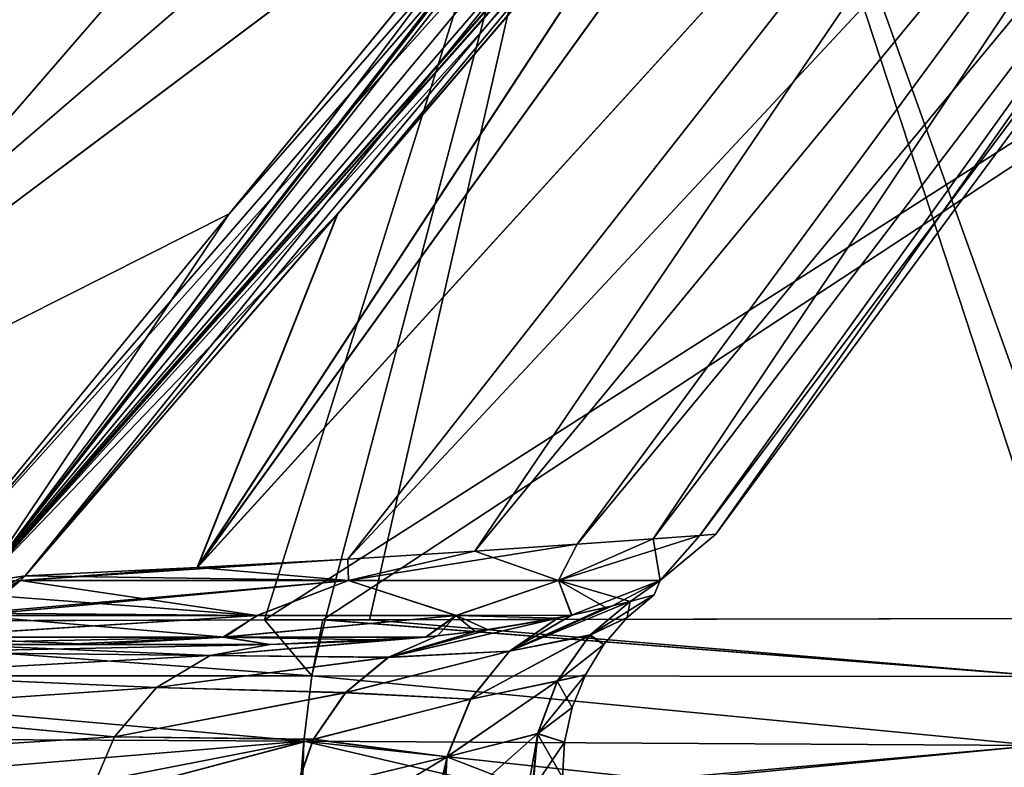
# Model space of a CAD drawing. Header units: millimetres. Extents: x -39 to 39, y -36 to 85.
# Tile 392 of 427: x 22.11 to 23.92, y 71.57 to 72.95. Entities that reach past the tile are written whole.
import ezdxf

# ---------------------------------------------------------------- set-up
doc = ezdxf.new("R2010")
doc.units = ezdxf.units.MM
doc.header["$LTSCALE"] = 65.185185
for name, color, linetype in [('116', 7, 'CONTINUOUS'), ('118', 7, 'CONTINUOUS'), ('120', 7, 'CONTINUOUS'), ('121', 7, 'CONTINUOUS'), ('123', 7, 'CONTINUOUS'), ('124', 7, 'CONTINUOUS'), ('127', 7, 'CONTINUOUS'), ('131', 7, 'CONTINUOUS'), ('133', 7, 'CONTINUOUS'), ('135', 7, 'CONTINUOUS'), ('136', 7, 'CONTINUOUS'), ('298', 7, 'CONTINUOUS'), ('303', 7, 'CONTINUOUS'), ('382', 7, 'CONTINUOUS'), ('383', 7, 'CONTINUOUS'), ('384', 7, 'CONTINUOUS'), ('385', 7, 'CONTINUOUS'), ('4', 7, 'CONTINUOUS'), ('6', 7, 'CONTINUOUS'), ('67', 7, 'CONTINUOUS'), ('69', 7, 'CONTINUOUS')]:
    doc.layers.add(name, color=color, linetype=linetype)

msp = doc.modelspace()

# ---------------------------------------------------------------- linework, layer by layer
at = {"layer": '116', "linetype": 'CONTINUOUS'}
for points in [[(20.7144, 72.0498, -9.6268), (20.1495, 72.2418, -9.8825), (23.277, 74.1462, -11.077), (20.7144, 72.0498, -9.6268)], [(23.277, 74.1462, -11.077), (20.1495, 72.2418, -9.8825), (20.3304, 74.1462, -11.4107), (23.277, 74.1462, -11.077)], [(21.2823, 71.8421, -9.3295), (20.7144, 72.0498, -9.6268), (23.277, 74.1462, -11.077), (21.2823, 71.8421, -9.3295)], [(22.557, 71.8454, -9.025), (21.2823, 71.8421, -9.3295), (23.277, 74.1462, -11.077), (22.557, 71.8454, -9.025)], [(26.1636, 74.1461, -10.5854), (22.557, 71.8454, -9.025), (23.277, 74.1462, -11.077), (26.1636, 74.1461, -10.5854)], [(22.6643, 71.8456, -8.9962), (22.557, 71.8454, -9.025), (26.1636, 74.1461, -10.5854), (22.6643, 71.8456, -8.9962)], [(24.0311, 71.8482, -8.5841), (22.6643, 71.8456, -8.9962), (26.1636, 74.1461, -10.5854), (24.0311, 71.8482, -8.5841)]]:
    msp.add_3dface(points, dxfattribs=at)
at = {"layer": '118', "linetype": 'CONTINUOUS'}
for points in [[(23.2766, 74.1462, 11.077), (20.33, 74.1462, 11.4107), (21.2828, 71.8421, 9.3294), (23.2766, 74.1462, 11.077)], [(22.6683, 71.8456, 8.9951), (23.2766, 74.1462, 11.077), (21.2828, 71.8421, 9.3294), (22.6683, 71.8456, 8.9951)], [(22.7505, 71.8458, 8.9727), (23.2766, 74.1462, 11.077), (22.6683, 71.8456, 8.9951), (22.7505, 71.8458, 8.9727)], [(24.0311, 71.8482, 8.5841), (23.2766, 74.1462, 11.077), (22.7505, 71.8458, 8.9727), (24.0311, 71.8482, 8.5841)], [(26.1638, 74.1465, 10.5857), (23.2766, 74.1462, 11.077), (24.1011, 71.8458, 8.5577), (26.1638, 74.1465, 10.5857)], [(24.1011, 71.8458, 8.5577), (23.2766, 74.1462, 11.077), (24.0311, 71.8482, 8.5841), (24.1011, 71.8458, 8.5577)]]:
    msp.add_3dface(points, dxfattribs=at)
at = {"layer": '120', "color": 2, "linetype": 'CONTINUOUS'}
for points in [[(21.9785, 71.8, -4.5964), (22.2474, 71.8, -4.8171), (21.2661, 71.8, -5.4176), (21.9785, 71.8, -4.5964)], [(22.2474, 71.8, -4.8171), (21.811, 71.8, -5.9612), (21.2661, 71.8, -5.4176), (22.2474, 71.8, -4.8171)], [(21.8112, 71.8, 5.961), (22.1794, 71.8, 5.0187), (21.2676, 71.8, 5.4161), (21.8112, 71.8, 5.961)], [(21.2676, 71.8, 5.4161), (22.1794, 71.8, 5.0187), (21.9798, 71.8, 4.5946), (21.2676, 71.8, 5.4161)], [(22.5669, 71.8, -3.6835), (22.2474, 71.8, -4.8171), (21.9785, 71.8, -4.5964), (22.5669, 71.8, -3.6835)], [(22.1794, 71.8, 5.0187), (22.5669, 71.8, 3.6835), (21.9798, 71.8, 4.5946), (22.1794, 71.8, 5.0187)]]:
    msp.add_3dface(points, dxfattribs=at)
at = {"layer": '121', "color": 2, "linetype": 'CONTINUOUS'}
for points in [[(23.1675, 73.4164, -7.5475), (23.7798, 74.1595, -8.1827), (21.1977, 71.9421, -6.5829), (23.1675, 73.4164, -7.5475)], [(23.7798, 74.1595, -8.1827), (21.8339, 74.0681, -8.5186), (21.1977, 71.9421, -6.5829), (23.7798, 74.1595, -8.1827)], [(22.4916, 72.5938, -6.8418), (23.1675, 73.4164, -7.5475), (21.1977, 71.9421, -6.5829), (22.4916, 72.5938, -6.8418)], [(21.9444, 71.9266, -6.2658), (22.4916, 72.5938, -6.8418), (21.1977, 71.9421, -6.5829), (21.9444, 71.9266, -6.2658)]]:
    msp.add_3dface(points, dxfattribs=at)
at = {"layer": '123', "color": 2, "linetype": 'CONTINUOUS'}
for points in [[(21.8339, 74.0681, 8.5186), (23.7798, 74.1595, 8.1827), (21.1974, 71.9421, 6.583), (21.8339, 74.0681, 8.5186)], [(21.1974, 71.9421, 6.583), (23.7798, 74.1595, 8.1827), (23.1671, 73.416, 7.5471), (21.1974, 71.9421, 6.583)], [(22.4914, 72.5935, 6.8416), (21.1974, 71.9421, 6.583), (23.1671, 73.416, 7.5471), (22.4914, 72.5935, 6.8416)], [(21.9444, 71.9266, 6.2658), (21.1974, 71.9421, 6.583), (22.4914, 72.5935, 6.8416), (21.9444, 71.9266, 6.2658)]]:
    msp.add_3dface(points, dxfattribs=at)
at = {"layer": '124', "color": 2, "linetype": 'CONTINUOUS'}
for points in [[(24.0327, 74.1595, 7.9298), (24.3686, 74.0681, 5.9839), (22.4329, 71.9421, 5.3477), (24.0327, 74.1595, 7.9298)], [(23.3971, 73.416, 7.3171), (24.0327, 74.1595, 7.9298), (22.4329, 71.9421, 5.3477), (23.3971, 73.416, 7.3171)], [(24.3686, 74.0681, -5.9839), (24.0327, 74.1595, -7.9298), (22.433, 71.9421, -5.3474), (24.3686, 74.0681, -5.9839)], [(24.0327, 74.1595, -7.9298), (23.3975, 73.4164, -7.3175), (22.433, 71.9421, -5.3474), (24.0327, 74.1595, -7.9298)], [(22.4329, 71.9421, 5.3477), (24.3686, 74.0681, 5.9839), (22.7104, 71.9576, 4.5576), (22.4329, 71.9421, 5.3477)], [(22.7104, 71.9576, -4.5578), (24.3686, 74.0681, -5.9839), (22.433, 71.9421, -5.3474), (22.7104, 71.9576, -4.5578)], [(24.3686, 74.0681, 5.9839), (24.606, 73.9875, 4.0049), (22.7104, 71.9576, 4.5576), (24.3686, 74.0681, 5.9839)], [(22.9443, 71.9721, -3.7277), (24.3686, 74.0681, -5.9839), (22.7104, 71.9576, -4.5578), (22.9443, 71.9721, -3.7277)], [(24.606, 73.9875, -4.0049), (24.3686, 74.0681, -5.9839), (22.9443, 71.9721, -3.7277), (24.606, 73.9875, -4.0049)], [(22.7104, 71.9576, 4.5576), (24.606, 73.9875, 4.0049), (22.9443, 71.9721, 3.7276), (22.7104, 71.9576, 4.5576)], [(23.1331, 71.9848, -2.8517), (24.606, 73.9875, -4.0049), (22.9443, 71.9721, -3.7277), (23.1331, 71.9848, -2.8517)], [(22.9443, 71.9721, 3.7276), (24.606, 73.9875, 4.0049), (23.1331, 71.9848, 2.8516), (22.9443, 71.9721, 3.7276)], [(24.606, 73.9875, 4.0049), (24.7483, 73.9335, 2.0071), (23.1331, 71.9848, 2.8516), (24.606, 73.9875, 4.0049)], [(23.2731, 71.9949, -1.9303), (24.606, 73.9875, -4.0049), (23.1331, 71.9848, -2.8517), (23.2731, 71.9949, -1.9303)], [(24.7483, 73.9335, -2.0071), (24.606, 73.9875, -4.0049), (23.2731, 71.9949, -1.9303), (24.7483, 73.9335, -2.0071)], [(23.1331, 71.9848, 2.8516), (24.7483, 73.9335, 2.0071), (23.2731, 71.9949, 1.9301), (23.1331, 71.9848, 2.8516)], [(23.2731, 71.9949, 1.9301), (24.7483, 73.9335, 2.0071), (23.3596, 72.0013, 0.9731), (23.2731, 71.9949, 1.9301)], [(23.3596, 72.0013, -0.9734), (24.7483, 73.9335, -2.0071), (23.2731, 71.9949, -1.9303), (23.3596, 72.0013, -0.9734)], [(24.7483, 73.9335, 2.0071), (24.796, 73.9144, 0), (23.3596, 72.0013, 0.9731), (24.7483, 73.9335, 2.0071)], [(23.3889, 72.0035, -0.0001), (24.7483, 73.9335, -2.0071), (23.3596, 72.0013, -0.9734), (23.3889, 72.0035, -0.0001)], [(24.796, 73.9144, 0), (24.7483, 73.9335, -2.0071), (23.3889, 72.0035, -0.0001), (24.796, 73.9144, 0)], [(23.3596, 72.0013, 0.9731), (24.796, 73.9144, 0), (23.3889, 72.0035, -0.0001), (23.3596, 72.0013, 0.9731)], [(22.6916, 72.5935, 6.6414), (23.3971, 73.416, 7.3171), (22.4329, 71.9421, 5.3477), (22.6916, 72.5935, 6.6414)], [(22.433, 71.9421, -5.3474), (23.3975, 73.4164, -7.3175), (22.6918, 72.5938, -6.6416), (22.433, 71.9421, -5.3474)], [(22.1158, 71.9266, -6.0944), (22.433, 71.9421, -5.3474), (22.6918, 72.5938, -6.6416), (22.1158, 71.9266, -6.0944)], [(22.1158, 71.9266, 6.0944), (22.6916, 72.5935, 6.6414), (22.4329, 71.9421, 5.3477), (22.1158, 71.9266, 6.0944)]]:
    msp.add_3dface(points, dxfattribs=at)
at = {"layer": '127', "linetype": 'CONTINUOUS'}
for points in [[(24.5993, 74.8841, 8.6559), (24.6713, 74.908, 8.5487), (22.0368, 71.9152, 6.1868), (24.5993, 74.8841, 8.6559)], [(22.0368, 71.9152, 6.1868), (24.6713, 74.908, 8.5487), (22.039, 71.9152, 6.1847), (22.0368, 71.9152, 6.1868)], [(24.6713, 74.908, 8.5487), (24.1717, 74.3223, 8.0642), (22.039, 71.9152, 6.1847), (24.6713, 74.908, 8.5487)], [(21.9444, 71.9266, 6.2658), (24.5065, 74.884, 8.7488), (24.5993, 74.8841, 8.6559), (21.9444, 71.9266, 6.2658)], [(21.9444, 71.9266, 6.2658), (24.5993, 74.8841, 8.6559), (22.0368, 71.9152, 6.1868), (21.9444, 71.9266, 6.2658)], [(21.9444, 71.9266, 6.2658), (22.4914, 72.5935, 6.8416), (24.5065, 74.884, 8.7488), (21.9444, 71.9266, 6.2658)], [(22.4914, 72.5935, 6.8416), (23.1671, 73.416, 7.5471), (24.5065, 74.884, 8.7488), (22.4914, 72.5935, 6.8416)], [(24.1717, 74.3223, 8.0642), (24.0327, 74.1595, 7.9298), (22.039, 71.9152, 6.1847), (24.1717, 74.3223, 8.0642)], [(24.0327, 74.1595, 7.9298), (23.3971, 73.416, 7.3171), (22.039, 71.9152, 6.1847), (24.0327, 74.1595, 7.9298)], [(23.3971, 73.416, 7.3171), (22.6916, 72.5935, 6.6414), (22.039, 71.9152, 6.1847), (23.3971, 73.416, 7.3171)], [(22.6916, 72.5935, 6.6414), (22.1158, 71.9266, 6.0944), (22.039, 71.9152, 6.1847), (22.6916, 72.5935, 6.6414)]]:
    msp.add_3dface(points, dxfattribs=at)
at = {"layer": '131', "linetype": 'CONTINUOUS'}
for points in [[(23.3596, 72.0013, 0.9731), (23.2861, 71.9184, 0.891), (23.0985, 71.9184, 2.6639), (23.3596, 72.0013, 0.9731)], [(23.2731, 71.9949, 1.9301), (23.3596, 72.0013, 0.9731), (23.0985, 71.9184, 2.6639), (23.2731, 71.9949, 1.9301)], [(23.2731, 71.9949, -1.9303), (23.0985, 71.9184, -2.6638), (23.2861, 71.9184, -0.891), (23.2731, 71.9949, -1.9303)], [(23.2731, 71.9949, -1.9303), (23.1331, 71.9848, -2.8517), (23.0985, 71.9184, -2.6638), (23.2731, 71.9949, -1.9303)], [(23.1331, 71.9848, 2.8516), (23.2731, 71.9949, 1.9301), (23.0985, 71.9184, 2.6639), (23.1331, 71.9848, 2.8516)], [(23.3596, 72.0013, -0.9734), (23.2731, 71.9949, -1.9303), (23.2861, 71.9184, -0.891), (23.3596, 72.0013, -0.9734)], [(23.3889, 72.0035, -0.0001), (23.2861, 71.9184, -0.891), (23.2861, 71.9184, 0.891), (23.3889, 72.0035, -0.0001)], [(23.3889, 72.0035, -0.0001), (23.3596, 72.0013, -0.9734), (23.2861, 71.9184, -0.891), (23.3889, 72.0035, -0.0001)], [(23.3596, 72.0013, 0.9731), (23.3889, 72.0035, -0.0001), (23.2861, 71.9184, 0.891), (23.3596, 72.0013, 0.9731)], [(23.1331, 71.9848, 2.8516), (23.0985, 71.9184, 2.6639), (22.7115, 71.9184, 4.4068), (23.1331, 71.9848, 2.8516)], [(22.9443, 71.9721, 3.7276), (23.1331, 71.9848, 2.8516), (22.7115, 71.9184, 4.4068), (22.9443, 71.9721, 3.7276)], [(23.1331, 71.9848, -2.8517), (22.9443, 71.9721, -3.7277), (23.0985, 71.9184, -2.6638), (23.1331, 71.9848, -2.8517)], [(22.4329, 71.9421, 5.3477), (22.7104, 71.9576, 4.5576), (22.1071, 71.9184, 6.0906), (22.4329, 71.9421, 5.3477)], [(22.7104, 71.9576, 4.5576), (22.7115, 71.9184, 4.4068), (22.1071, 71.9184, 6.0906), (22.7104, 71.9576, 4.5576)], [(22.7104, 71.9576, -4.5578), (22.433, 71.9421, -5.3474), (22.7115, 71.9184, -4.4068), (22.7104, 71.9576, -4.5578)], [(22.9443, 71.9721, -3.7277), (22.7104, 71.9576, -4.5578), (22.7115, 71.9184, -4.4068), (22.9443, 71.9721, -3.7277)], [(22.7104, 71.9576, 4.5576), (22.9443, 71.9721, 3.7276), (22.7115, 71.9184, 4.4068), (22.7104, 71.9576, 4.5576)], [(22.9443, 71.9721, -3.7277), (22.7115, 71.9184, -4.4068), (23.0985, 71.9184, -2.6638), (22.9443, 71.9721, -3.7277)], [(22.1158, 71.9266, 6.0944), (22.4329, 71.9421, 5.3477), (22.1071, 71.9184, 6.0906), (22.1158, 71.9266, 6.0944)], [(22.433, 71.9421, -5.3474), (22.1158, 71.9266, -6.0944), (22.7115, 71.9184, -4.4068), (22.433, 71.9421, -5.3474)], [(22.1158, 71.9266, -6.0944), (22.1071, 71.9184, -6.0906), (22.7115, 71.9184, -4.4068), (22.1158, 71.9266, -6.0944)], [(22.0247, 71.8577, 6.0546), (22.7115, 71.9184, 4.4068), (22.0179, 71.8538, 6.0516), (22.0247, 71.8577, 6.0546)], [(22.0179, 71.8538, 6.0516), (22.7115, 71.9184, 4.4068), (22.5436, 71.8538, 4.6304), (22.0179, 71.8538, 6.0516)], [(22.1071, 71.9184, 6.0906), (22.7115, 71.9184, 4.4068), (22.0247, 71.8577, 6.0546), (22.1071, 71.9184, 6.0906)], [(22.0722, 71.8891, -6.0754), (22.5425, 71.8538, -4.6339), (22.1071, 71.9184, -6.0906), (22.0722, 71.8891, -6.0754)], [(22.1071, 71.9184, -6.0906), (22.5425, 71.8538, -4.6339), (22.7115, 71.9184, -4.4068), (22.1071, 71.9184, -6.0906)], [(22.5425, 71.8538, -4.6339), (22.9092, 71.8538, -3.1692), (22.7115, 71.9184, -4.4068), (22.5425, 71.8538, -4.6339)], [(22.5436, 71.8538, 4.6304), (22.7115, 71.9184, 4.4068), (22.9106, 71.8538, 3.1621), (22.5436, 71.8538, 4.6304)], [(22.7115, 71.9184, -4.4068), (22.9092, 71.8538, -3.1692), (23.0985, 71.9184, -2.6638), (22.7115, 71.9184, -4.4068)], [(22.7115, 71.9184, 4.4068), (23.0985, 71.9184, 2.6639), (22.9106, 71.8538, 3.1621), (22.7115, 71.9184, 4.4068)], [(22.9092, 71.8538, -3.1692), (23.1233, 71.8543, -1.7394), (23.0985, 71.9184, -2.6638), (22.9092, 71.8538, -3.1692)], [(22.9106, 71.8538, 3.1621), (23.0985, 71.9184, 2.6639), (23.1229, 71.8542, 1.7415), (22.9106, 71.8538, 3.1621)], [(23.2861, 71.9184, -0.891), (23.0985, 71.9184, -2.6638), (23.2307, 71.8796, -0.9444), (23.2861, 71.9184, -0.891)], [(23.1233, 71.8543, -1.7394), (23.1861, 71.8683, -1.3344), (23.0985, 71.9184, -2.6638), (23.1233, 71.8543, -1.7394)], [(23.0985, 71.9184, 2.6639), (23.2861, 71.9184, 0.891), (23.1229, 71.8542, 1.7415), (23.0985, 71.9184, 2.6639)], [(23.0985, 71.9184, -2.6638), (23.1861, 71.8683, -1.3344), (23.2307, 71.8796, -0.9444), (23.0985, 71.9184, -2.6638)], [(23.1229, 71.8542, 1.7415), (23.2861, 71.9184, 0.891), (23.1985, 71.8714, 1.2386), (23.1229, 71.8542, 1.7415)], [(23.1985, 71.8714, 1.2386), (23.2861, 71.9184, 0.891), (23.2306, 71.8796, 0.9451), (23.1985, 71.8714, 1.2386)], [(23.2306, 71.8796, 0.9451), (23.2861, 71.9184, 0.891), (23.2752, 71.8919, 0), (23.2306, 71.8796, 0.9451)], [(23.2752, 71.8919, 0), (23.2861, 71.9184, -0.891), (23.2307, 71.8796, -0.9444), (23.2752, 71.8919, 0)], [(23.2861, 71.9184, 0.891), (23.2861, 71.9184, -0.891), (23.2752, 71.8919, 0), (23.2861, 71.9184, 0.891)], [(22.0247, 71.8577, -6.0546), (22.5425, 71.8538, -4.6339), (22.0722, 71.8891, -6.0754), (22.0247, 71.8577, -6.0546)], [(21.9211, 71.8146, 6.0093), (22.5436, 71.8538, 4.6304), (21.9173, 71.8136, 6.0076), (21.9211, 71.8146, 6.0093)], [(21.9173, 71.8136, 6.0076), (22.5436, 71.8538, 4.6304), (22.4799, 71.8136, 4.4613), (21.9173, 71.8136, 6.0076)], [(22.0179, 71.8538, 6.0516), (22.5436, 71.8538, 4.6304), (21.9211, 71.8146, 6.0093), (22.0179, 71.8538, 6.0516)], [(21.9211, 71.8146, -6.0092), (22.4834, 71.8136, -4.4496), (22.0179, 71.8538, -6.0516), (21.9211, 71.8146, -6.0092)], [(22.0179, 71.8538, -6.0516), (22.5425, 71.8538, -4.6339), (22.0247, 71.8577, -6.0546), (22.0179, 71.8538, -6.0516)], [(22.0179, 71.8538, -6.0516), (22.4834, 71.8136, -4.4496), (22.5425, 71.8538, -4.6339), (22.0179, 71.8538, -6.0516)], [(22.5436, 71.8538, 4.6304), (22.9106, 71.8538, 3.1621), (22.4799, 71.8136, 4.4613), (22.5436, 71.8538, 4.6304)], [(22.4799, 71.8136, 4.4613), (22.9106, 71.8538, 3.1621), (22.8542, 71.8137, 2.8686), (22.4799, 71.8136, 4.4613)], [(22.5425, 71.8538, -4.6339), (22.4834, 71.8136, -4.4496), (22.9092, 71.8538, -3.1692), (22.5425, 71.8538, -4.6339)], [(22.4834, 71.8136, -4.4496), (22.8534, 71.8137, -2.8713), (22.9092, 71.8538, -3.1692), (22.4834, 71.8136, -4.4496)], [(22.8534, 71.8137, -2.8713), (22.8759, 71.8159, -2.7959), (22.9092, 71.8538, -3.1692), (22.8534, 71.8137, -2.8713)], [(22.8542, 71.8137, 2.8686), (22.9106, 71.8538, 3.1621), (22.9693, 71.8274, 2.4554), (22.8542, 71.8137, 2.8686)], [(22.9092, 71.8538, -3.1692), (22.8759, 71.8159, -2.7959), (22.9454, 71.8242, -2.5473), (22.9092, 71.8538, -3.1692)], [(23.1233, 71.8543, -1.7394), (22.9092, 71.8538, -3.1692), (23.0976, 71.849, -1.879), (23.1233, 71.8543, -1.7394)], [(23.0976, 71.849, -1.879), (22.9092, 71.8538, -3.1692), (22.9454, 71.8242, -2.5473), (23.0976, 71.849, -1.879)], [(22.9106, 71.8538, 3.1621), (23.1229, 71.8542, 1.7415), (22.9693, 71.8274, 2.4554), (22.9106, 71.8538, 3.1621)], [(22.9693, 71.8274, 2.4554), (23.1229, 71.8542, 1.7415), (23.0972, 71.849, 1.881), (22.9693, 71.8274, 2.4554)], [(21.811, 71.8, -5.9612), (22.2474, 71.8, -4.8171), (21.9173, 71.8136, -6.0076), (21.811, 71.8, -5.9612)], [(21.8112, 71.8, 5.961), (21.9173, 71.8136, 6.0076), (22.4799, 71.8136, 4.4613), (21.8112, 71.8, 5.961)], [(22.1794, 71.8, 5.0187), (21.8112, 71.8, 5.961), (22.4799, 71.8136, 4.4613), (22.1794, 71.8, 5.0187)], [(21.9173, 71.8136, -6.0076), (22.4834, 71.8136, -4.4496), (21.9211, 71.8146, -6.0092), (21.9173, 71.8136, -6.0076)], [(21.9173, 71.8136, -6.0076), (22.2474, 71.8, -4.8171), (22.4834, 71.8136, -4.4496), (21.9173, 71.8136, -6.0076)], [(22.5669, 71.8, 3.6835), (22.1794, 71.8, 5.0187), (22.4799, 71.8136, 4.4613), (22.5669, 71.8, 3.6835)], [(22.2474, 71.8, -4.8171), (22.5669, 71.8, -3.6835), (22.4834, 71.8136, -4.4496), (22.2474, 71.8, -4.8171)], [(22.4799, 71.8136, 4.4613), (22.8542, 71.8137, 2.8686), (22.7895, 71.8082, 3.0744), (22.4799, 71.8136, 4.4613)], [(22.5669, 71.8, 3.6835), (22.4799, 71.8136, 4.4613), (22.7895, 71.8082, 3.0744), (22.5669, 71.8, 3.6835)], [(22.4834, 71.8136, -4.4496), (22.5669, 71.8, -3.6835), (22.8534, 71.8137, -2.8713), (22.4834, 71.8136, -4.4496)], [(22.8759, 71.8159, 2.7959), (22.8542, 71.8137, 2.8686), (22.9693, 71.8274, 2.4554), (22.8759, 71.8159, 2.7959)]]:
    msp.add_3dface(points, dxfattribs=at)
at = {"layer": '133', "linetype": 'CONTINUOUS'}
for points in [[(24.3987, 74.908, -8.8213), (23.9146, 74.3227, -8.322), (22.0368, 71.9152, -6.1868), (24.3987, 74.908, -8.8213)], [(24.5059, 74.8841, -8.7493), (24.3987, 74.908, -8.8213), (22.0368, 71.9152, -6.1868), (24.5059, 74.8841, -8.7493)], [(22.1158, 71.9266, -6.0944), (24.5059, 74.8841, -8.7493), (22.0368, 71.9152, -6.1868), (22.1158, 71.9266, -6.0944)], [(22.1158, 71.9266, -6.0944), (24.5988, 74.884, -8.6565), (24.5059, 74.8841, -8.7493), (22.1158, 71.9266, -6.0944)], [(22.1158, 71.9266, -6.0944), (22.6918, 72.5938, -6.6416), (24.5988, 74.884, -8.6565), (22.1158, 71.9266, -6.0944)], [(22.6918, 72.5938, -6.6416), (23.3975, 73.4164, -7.3175), (24.5988, 74.884, -8.6565), (22.6918, 72.5938, -6.6416)], [(23.9146, 74.3227, -8.322), (23.7798, 74.1595, -8.1827), (22.0368, 71.9152, -6.1868), (23.9146, 74.3227, -8.322)], [(23.7798, 74.1595, -8.1827), (23.1675, 73.4164, -7.5475), (22.0368, 71.9152, -6.1868), (23.7798, 74.1595, -8.1827)], [(23.1675, 73.4164, -7.5475), (22.4916, 72.5938, -6.8418), (22.0368, 71.9152, -6.1868), (23.1675, 73.4164, -7.5475)], [(22.4916, 72.5938, -6.8418), (21.9444, 71.9266, -6.2658), (22.0368, 71.9152, -6.1868), (22.4916, 72.5938, -6.8418)]]:
    msp.add_3dface(points, dxfattribs=at)
at = {"layer": '135', "linetype": 'CONTINUOUS'}
for points in [[(22.1071, 71.9184, -6.0906), (22.1158, 71.9266, -6.0944), (21.9686, 71.8523, -6.1186), (22.1071, 71.9184, -6.0906)], [(22.1158, 71.9266, -6.0944), (22.0368, 71.9152, -6.1868), (21.9686, 71.8523, -6.1186), (22.1158, 71.9266, -6.0944)], [(22.0722, 71.8891, -6.0754), (22.1071, 71.9184, -6.0906), (21.9686, 71.8523, -6.1186), (22.0722, 71.8891, -6.0754)]]:
    msp.add_3dface(points, dxfattribs=at)
at = {"layer": '136', "linetype": 'CONTINUOUS'}
for points in [[(22.039, 71.9152, 6.1847), (22.1158, 71.9266, 6.0944), (22.1071, 71.9184, 6.0906), (22.039, 71.9152, 6.1847)], [(22.039, 71.9152, 6.1847), (22.1071, 71.9184, 6.0906), (22.0247, 71.8577, 6.0546), (22.039, 71.9152, 6.1847)]]:
    msp.add_3dface(points, dxfattribs=at)
at = {"layer": '298', "linetype": 'CONTINUOUS'}
for points in [[(24.0311, 71.8482, 8.5841), (22.7505, 71.8458, 8.9727), (24.0003, 71.7415, 8.4999), (24.0311, 71.8482, 8.5841)], [(22.6443, 71.7423, 8.9199), (21.2828, 71.8421, 9.3294), (21.2665, 71.7424, 9.2616), (22.6443, 71.7423, 8.9199)], [(22.6683, 71.8456, 8.9951), (21.2828, 71.8421, 9.3294), (22.6443, 71.7423, 8.9199), (22.6683, 71.8456, 8.9951)], [(24.0003, 71.7415, 8.4999), (22.6683, 71.8456, 8.9951), (22.6443, 71.7423, 8.9199), (24.0003, 71.7415, 8.4999)], [(22.7505, 71.8458, 8.9727), (22.6683, 71.8456, 8.9951), (24.0003, 71.7415, 8.4999), (22.7505, 71.8458, 8.9727)], [(21.2559, 71.6287, 9.2193), (22.6295, 71.6221, 8.8725), (21.2665, 71.7424, 9.2616), (21.2559, 71.6287, 9.2193)], [(22.6295, 71.6221, 8.8725), (22.6443, 71.7423, 8.9199), (21.2665, 71.7424, 9.2616), (22.6295, 71.6221, 8.8725)], [(22.6295, 71.6221, 8.8725), (23.9802, 71.6143, 8.4469), (22.6443, 71.7423, 8.9199), (22.6295, 71.6221, 8.8725)], [(23.9802, 71.6143, 8.4469), (24.0003, 71.7415, 8.4999), (22.6443, 71.7423, 8.9199), (23.9802, 71.6143, 8.4469)], [(21.2516, 71.5079, 9.2051), (22.6295, 71.6221, 8.8725), (21.2559, 71.6287, 9.2193), (21.2516, 71.5079, 9.2051)], [(21.2516, 71.5079, 9.2051), (22.0016, 71.5001, 9.0251), (22.6295, 71.6221, 8.8725), (21.2516, 71.5079, 9.2051)], [(22.0016, 71.5001, 9.0251), (22.6255, 71.4931, 8.8561), (22.6295, 71.6221, 8.8725), (22.0016, 71.5001, 9.0251)], [(22.6255, 71.4931, 8.8561), (23.9802, 71.6143, 8.4469), (22.6295, 71.6221, 8.8725), (22.6255, 71.4931, 8.8561)], [(22.6255, 71.4931, 8.8561), (22.706, 71.4922, 8.833), (23.9802, 71.6143, 8.4469), (22.6255, 71.4931, 8.8561)], [(22.706, 71.4922, 8.833), (23.9722, 71.4764, 8.4292), (23.9802, 71.6143, 8.4469), (22.706, 71.4922, 8.833)]]:
    msp.add_3dface(points, dxfattribs=at)
at = {"layer": '303', "linetype": 'CONTINUOUS'}
for points in [[(22.6643, 71.8456, -8.9962), (24.0311, 71.8482, -8.5841), (24.0003, 71.7415, -8.4999), (22.6643, 71.8456, -8.9962)], [(21.2823, 71.8421, -9.3295), (22.6443, 71.7423, -8.9199), (21.2665, 71.7424, -9.2616), (21.2823, 71.8421, -9.3295)], [(21.2823, 71.8421, -9.3295), (22.557, 71.8454, -9.025), (22.6443, 71.7423, -8.9199), (21.2823, 71.8421, -9.3295)], [(22.557, 71.8454, -9.025), (22.6643, 71.8456, -8.9962), (22.6443, 71.7423, -8.9199), (22.557, 71.8454, -9.025)], [(22.6443, 71.7423, -8.9199), (22.6643, 71.8456, -8.9962), (24.0003, 71.7415, -8.4999), (22.6443, 71.7423, -8.9199)], [(21.2665, 71.7424, -9.2616), (22.6294, 71.6221, -8.8726), (21.2559, 71.6287, -9.2193), (21.2665, 71.7424, -9.2616)], [(22.6443, 71.7423, -8.9199), (22.6294, 71.6221, -8.8726), (21.2665, 71.7424, -9.2616), (22.6443, 71.7423, -8.9199)], [(22.6294, 71.6221, -8.8726), (22.6443, 71.7423, -8.9199), (23.9802, 71.6143, -8.4469), (22.6294, 71.6221, -8.8726)], [(23.9802, 71.6143, -8.4469), (22.6443, 71.7423, -8.9199), (24.0003, 71.7415, -8.4999), (23.9802, 71.6143, -8.4469)], [(22.5145, 71.4944, -8.8875), (21.2516, 71.5079, -9.2051), (21.2559, 71.6287, -9.2193), (22.5145, 71.4944, -8.8875)], [(22.6189, 71.4932, -8.858), (22.5145, 71.4944, -8.8875), (21.2559, 71.6287, -9.2193), (22.6189, 71.4932, -8.858)], [(22.6294, 71.6221, -8.8726), (22.6189, 71.4932, -8.858), (21.2559, 71.6287, -9.2193), (22.6294, 71.6221, -8.8726)], [(23.2142, 71.4861, -8.6801), (22.6189, 71.4932, -8.858), (22.6294, 71.6221, -8.8726), (23.2142, 71.4861, -8.6801)], [(23.9722, 71.4764, -8.4292), (22.6294, 71.6221, -8.8726), (23.9802, 71.6143, -8.4469), (23.9722, 71.4764, -8.4292)], [(23.9722, 71.4764, -8.4292), (23.2142, 71.4861, -8.6801), (22.6294, 71.6221, -8.8726), (23.9722, 71.4764, -8.4292)]]:
    msp.add_3dface(points, dxfattribs=at)
at = {"layer": '382', "linetype": 'CONTINUOUS'}
for points in [[(21.8956, 71.7859, 4.5315), (21.9798, 71.8, 4.5946), (22.4568, 71.7798, 3.6231), (21.8956, 71.7859, 4.5315)], [(21.9798, 71.8, 4.5946), (22.5669, 71.8, 3.6835), (22.4568, 71.7798, 3.6231), (21.9798, 71.8, 4.5946)], [(21.8173, 71.7447, 4.4729), (21.8956, 71.7859, 4.5315), (22.4568, 71.7798, 3.6231), (21.8173, 71.7447, 4.4729)], [(22.3578, 71.7211, 3.5688), (21.8173, 71.7447, 4.4729), (22.4568, 71.7798, 3.6231), (22.3578, 71.7211, 3.5688)], [(21.7505, 71.6791, 4.4228), (21.8173, 71.7447, 4.4729), (22.3578, 71.7211, 3.5688), (21.7505, 71.6791, 4.4228)], [(22.28, 71.63, 3.5261), (21.7505, 71.6791, 4.4228), (22.3578, 71.7211, 3.5688), (22.28, 71.63, 3.5261)], [(21.6998, 71.5939, 4.3848), (21.7505, 71.6791, 4.4228), (22.28, 71.63, 3.5261), (21.6998, 71.5939, 4.3848)], [(22.2312, 71.5156, 3.4994), (21.6998, 71.5939, 4.3848), (22.28, 71.63, 3.5261), (22.2312, 71.5156, 3.4994)], [(21.6689, 71.4951, 4.3616), (21.6998, 71.5939, 4.3848), (22.2312, 71.5156, 3.4994), (21.6689, 71.4951, 4.3616)]]:
    msp.add_3dface(points, dxfattribs=at)
at = {"layer": '383', "linetype": 'CONTINUOUS'}
for points in [[(23.2306, 71.8796, 0.9451), (23.2752, 71.8919, 0), (23.2251, 71.8499, 0), (23.2306, 71.8796, 0.9451)], [(23.2306, 71.8796, 0.9451), (23.1559, 71.8168, 0.9331), (23.0084, 71.7882, 1.8541), (23.2306, 71.8796, 0.9451)], [(23.1985, 71.8714, 1.2386), (23.2306, 71.8796, 0.9451), (23.0084, 71.7882, 1.8541), (23.1985, 71.8714, 1.2386)], [(23.1229, 71.8542, 1.7415), (23.1985, 71.8714, 1.2386), (23.0084, 71.7882, 1.8541), (23.1229, 71.8542, 1.7415)], [(23.1559, 71.8168, 0.9331), (23.2306, 71.8796, 0.9451), (23.2251, 71.8499, 0), (23.1559, 71.8168, 0.9331)], [(23.0972, 71.849, 1.881), (23.0084, 71.7882, 1.8541), (22.7842, 71.7763, 2.759), (23.0972, 71.849, 1.881)], [(22.9693, 71.8274, 2.4554), (23.0972, 71.849, 1.881), (22.7842, 71.7763, 2.759), (22.9693, 71.8274, 2.4554)], [(23.0972, 71.849, 1.881), (23.1229, 71.8542, 1.7415), (23.0084, 71.7882, 1.8541), (23.0972, 71.849, 1.881)], [(23.1825, 71.8004, 0), (23.1559, 71.8168, 0.9331), (23.2251, 71.8499, 0), (23.1825, 71.8004, 0)], [(22.7895, 71.8082, 3.0744), (22.8759, 71.8159, 2.7959), (22.4568, 71.7798, 3.6231), (22.7895, 71.8082, 3.0744)], [(22.4568, 71.7798, 3.6231), (22.8759, 71.8159, 2.7959), (22.7842, 71.7763, 2.759), (22.4568, 71.7798, 3.6231)], [(22.8759, 71.8159, 2.7959), (22.9693, 71.8274, 2.4554), (22.7842, 71.7763, 2.759), (22.8759, 71.8159, 2.7959)], [(22.8542, 71.8137, 2.8686), (22.8759, 71.8159, 2.7959), (22.7895, 71.8082, 3.0744), (22.8542, 71.8137, 2.8686)], [(23.0084, 71.7882, 1.8541), (23.1559, 71.8168, 0.9331), (22.9367, 71.6996, 1.8299), (23.0084, 71.7882, 1.8541)], [(23.1559, 71.8168, 0.9331), (23.0963, 71.7327, 0.9219), (22.9367, 71.6996, 1.8299), (23.1559, 71.8168, 0.9331)], [(23.0963, 71.7327, 0.9219), (23.1559, 71.8168, 0.9331), (23.1825, 71.8004, 0), (23.0963, 71.7327, 0.9219)], [(22.5669, 71.8, 3.6835), (22.7895, 71.8082, 3.0744), (22.4568, 71.7798, 3.6231), (22.5669, 71.8, 3.6835)], [(23.1486, 71.7446, 0), (23.0963, 71.7327, 0.9219), (23.1825, 71.8004, 0), (23.1486, 71.7446, 0)], [(22.3578, 71.7211, 3.5688), (22.4568, 71.7798, 3.6231), (22.7842, 71.7763, 2.759), (22.3578, 71.7211, 3.5688)], [(22.3578, 71.7211, 3.5688), (22.7842, 71.7763, 2.759), (22.7055, 71.7111, 2.7244), (22.3578, 71.7211, 3.5688)], [(23.0084, 71.7882, 1.8541), (22.9367, 71.6996, 1.8299), (22.7055, 71.7111, 2.7244), (23.0084, 71.7882, 1.8541)], [(22.7842, 71.7763, 2.759), (23.0084, 71.7882, 1.8541), (22.7055, 71.7111, 2.7244), (22.7842, 71.7763, 2.759)], [(23.1242, 71.684, 0), (23.0963, 71.7327, 0.9219), (23.1486, 71.7446, 0), (23.1242, 71.684, 0)], [(22.28, 71.63, 3.5261), (22.3578, 71.7211, 3.5688), (22.7055, 71.7111, 2.7244), (22.28, 71.63, 3.5261)], [(23.0963, 71.7327, 0.9219), (23.0602, 71.6358, 0.9131), (22.8931, 71.5931, 1.8117), (23.0963, 71.7327, 0.9219)], [(22.9367, 71.6996, 1.8299), (23.0963, 71.7327, 0.9219), (22.8931, 71.5931, 1.8117), (22.9367, 71.6996, 1.8299)], [(23.0602, 71.6358, 0.9131), (23.0963, 71.7327, 0.9219), (23.1242, 71.684, 0), (23.0602, 71.6358, 0.9131)], [(22.28, 71.63, 3.5261), (22.7055, 71.7111, 2.7244), (22.6464, 71.6253, 2.6963), (22.28, 71.63, 3.5261)], [(22.7055, 71.7111, 2.7244), (22.9367, 71.6996, 1.8299), (22.6464, 71.6253, 2.6963), (22.7055, 71.7111, 2.7244)], [(22.9367, 71.6996, 1.8299), (22.8931, 71.5931, 1.8117), (22.6464, 71.6253, 2.6963), (22.9367, 71.6996, 1.8299)], [(23.11, 71.6202, 0), (23.0602, 71.6358, 0.9131), (23.1242, 71.684, 0), (23.11, 71.6202, 0)], [(22.2312, 71.5156, 3.4994), (22.28, 71.63, 3.5261), (22.6464, 71.6253, 2.6963), (22.2312, 71.5156, 3.4994)], [(23.0602, 71.6358, 0.9131), (23.0501, 71.5328, 0.9071), (22.8931, 71.5931, 1.8117), (23.0602, 71.6358, 0.9131)], [(23.0516, 71.5334, 0.8945), (23.0501, 71.5328, 0.9071), (23.0602, 71.6358, 0.9131), (23.0516, 71.5334, 0.8945)], [(23.1064, 71.555), (23.0516, 71.5334, 0.8945), (23.0602, 71.6358, 0.9131), (23.1064, 71.555)], [(23.1064, 71.555), (23.0602, 71.6358, 0.9131), (23.11, 71.6202, 0), (23.1064, 71.555)], [(22.2312, 71.5156, 3.4994), (22.6464, 71.6253, 2.6963), (22.6111, 71.5252, 2.6768), (22.2312, 71.5156, 3.4994)], [(22.6464, 71.6253, 2.6963), (22.8931, 71.5931, 1.8117), (22.6111, 71.5252, 2.6768), (22.6464, 71.6253, 2.6963)], [(22.8931, 71.5931, 1.8117), (22.8814, 71.4777, 1.8011), (22.6111, 71.5252, 2.6768), (22.8931, 71.5931, 1.8117)], [(22.8881, 71.4795, 1.7748), (22.8814, 71.4777, 1.8011), (22.8931, 71.5931, 1.8117), (22.8881, 71.4795, 1.7748)], [(23.0501, 71.5328, 0.9071), (22.8881, 71.4795, 1.7748), (22.8931, 71.5931, 1.8117), (23.0501, 71.5328, 0.9071)]]:
    msp.add_3dface(points, dxfattribs=at)
at = {"layer": '384', "linetype": 'CONTINUOUS'}
for points in [[(23.2251, 71.8499, 0), (23.2752, 71.8919, 0), (23.157, 71.8178, -0.9314), (23.2251, 71.8499, 0)], [(23.2752, 71.8919, 0), (23.2307, 71.8796, -0.9444), (23.157, 71.8178, -0.9314), (23.2752, 71.8919, 0)], [(23.2307, 71.8796, -0.9444), (23.0087, 71.7882, -1.8523), (23.157, 71.8178, -0.9314), (23.2307, 71.8796, -0.9444)], [(23.2307, 71.8796, -0.9444), (23.1861, 71.8683, -1.3344), (23.0087, 71.7882, -1.8523), (23.2307, 71.8796, -0.9444)], [(23.1861, 71.8683, -1.3344), (23.1233, 71.8543, -1.7394), (23.0087, 71.7882, -1.8523), (23.1861, 71.8683, -1.3344)], [(23.0976, 71.849, -1.879), (22.7858, 71.7769, -2.7577), (23.0087, 71.7882, -1.8523), (23.0976, 71.849, -1.879)], [(23.0976, 71.849, -1.879), (22.9454, 71.8242, -2.5473), (22.7858, 71.7769, -2.7577), (23.0976, 71.849, -1.879)], [(23.1233, 71.8543, -1.7394), (23.0976, 71.849, -1.879), (23.0087, 71.7882, -1.8523), (23.1233, 71.8543, -1.7394)], [(23.1825, 71.8004, 0), (23.2251, 71.8499, 0), (23.157, 71.8178, -0.9314), (23.1825, 71.8004, 0)], [(22.8759, 71.8159, -2.7959), (22.8534, 71.8137, -2.8713), (22.4568, 71.7798, -3.6231), (22.8759, 71.8159, -2.7959)], [(22.7858, 71.7769, -2.7577), (22.8759, 71.8159, -2.7959), (22.4568, 71.7798, -3.6231), (22.7858, 71.7769, -2.7577)], [(22.8534, 71.8137, -2.8713), (22.5669, 71.8, -3.6835), (22.4568, 71.7798, -3.6231), (22.8534, 71.8137, -2.8713)], [(22.9454, 71.8242, -2.5473), (22.8759, 71.8159, -2.7959), (22.7858, 71.7769, -2.7577), (22.9454, 71.8242, -2.5473)], [(23.0087, 71.7882, -1.8523), (22.937, 71.6997, -1.8282), (23.157, 71.8178, -0.9314), (23.0087, 71.7882, -1.8523)], [(23.157, 71.8178, -0.9314), (22.937, 71.6997, -1.8282), (23.0969, 71.7335, -0.9202), (23.157, 71.8178, -0.9314)], [(23.1825, 71.8004, 0), (23.157, 71.8178, -0.9314), (23.0969, 71.7335, -0.9202), (23.1825, 71.8004, 0)], [(23.1486, 71.7446, 0), (23.1825, 71.8004, 0), (23.0969, 71.7335, -0.9202), (23.1486, 71.7446, 0)], [(22.3578, 71.7211, -3.5688), (22.7858, 71.7769, -2.7577), (22.4568, 71.7798, -3.6231), (22.3578, 71.7211, -3.5688)], [(22.7067, 71.7118, -2.723), (22.7858, 71.7769, -2.7577), (22.3578, 71.7211, -3.5688), (22.7067, 71.7118, -2.723)], [(22.7858, 71.7769, -2.7577), (22.7067, 71.7118, -2.723), (23.0087, 71.7882, -1.8523), (22.7858, 71.7769, -2.7577)], [(23.0087, 71.7882, -1.8523), (22.7067, 71.7118, -2.723), (22.937, 71.6997, -1.8282), (23.0087, 71.7882, -1.8523)], [(23.1486, 71.7446, 0), (23.0969, 71.7335, -0.9202), (23.0605, 71.6363, -0.9113), (23.1486, 71.7446, 0)], [(23.1242, 71.684, 0), (23.1486, 71.7446, 0), (23.0605, 71.6363, -0.9113), (23.1242, 71.684, 0)], [(22.28, 71.63, -3.5261), (22.7067, 71.7118, -2.723), (22.3578, 71.7211, -3.5688), (22.28, 71.63, -3.5261)], [(22.937, 71.6997, -1.8282), (22.8935, 71.5932, -1.8099), (23.0969, 71.7335, -0.9202), (22.937, 71.6997, -1.8282)], [(23.0969, 71.7335, -0.9202), (22.8935, 71.5932, -1.8099), (23.0605, 71.6363, -0.9113), (23.0969, 71.7335, -0.9202)], [(22.6473, 71.6259, -2.6948), (22.7067, 71.7118, -2.723), (22.28, 71.63, -3.5261), (22.6473, 71.6259, -2.6948)], [(22.7067, 71.7118, -2.723), (22.6473, 71.6259, -2.6948), (22.937, 71.6997, -1.8282), (22.7067, 71.7118, -2.723)], [(22.937, 71.6997, -1.8282), (22.6473, 71.6259, -2.6948), (22.8935, 71.5932, -1.8099), (22.937, 71.6997, -1.8282)], [(23.11, 71.6202, 0), (23.1242, 71.684, 0), (23.0605, 71.6363, -0.9113), (23.11, 71.6202, 0)], [(22.2312, 71.5156, -3.4994), (22.6473, 71.6259, -2.6948), (22.28, 71.63, -3.5261), (22.2312, 71.5156, -3.4994)], [(22.8819, 71.4778, -1.7992), (23.0419, 71.5297, -0.9704), (23.0605, 71.6363, -0.9113), (22.8819, 71.4778, -1.7992)], [(22.8935, 71.5932, -1.8099), (22.8819, 71.4778, -1.7992), (23.0605, 71.6363, -0.9113), (22.8935, 71.5932, -1.8099)], [(23.0419, 71.5297, -0.9704), (23.0502, 71.5327, -0.9064), (23.0605, 71.6363, -0.9113), (23.0419, 71.5297, -0.9704)], [(23.0502, 71.5327, -0.9064), (23.11, 71.6202, 0), (23.0605, 71.6363, -0.9113), (23.0502, 71.5327, -0.9064)], [(22.6118, 71.5256, -2.6752), (22.6473, 71.6259, -2.6948), (22.2312, 71.5156, -3.4994), (22.6118, 71.5256, -2.6752)], [(22.6473, 71.6259, -2.6948), (22.6118, 71.5256, -2.6752), (22.8935, 71.5932, -1.8099), (22.6473, 71.6259, -2.6948)], [(23.0502, 71.5327, -0.9064), (23.1064, 71.555), (23.11, 71.6202, 0), (23.0502, 71.5327, -0.9064)], [(22.6027, 71.4182, -2.6662), (22.8655, 71.4733, -1.8625), (22.8935, 71.5932, -1.8099), (22.6027, 71.4182, -2.6662)], [(22.6118, 71.5256, -2.6752), (22.6027, 71.4182, -2.6662), (22.8935, 71.5932, -1.8099), (22.6118, 71.5256, -2.6752)], [(22.8655, 71.4733, -1.8625), (22.8819, 71.4778, -1.7992), (22.8935, 71.5932, -1.8099), (22.8655, 71.4733, -1.8625)]]:
    msp.add_3dface(points, dxfattribs=at)
at = {"layer": '385', "linetype": 'CONTINUOUS'}
for points in [[(22.4568, 71.7798, -3.6231), (22.5669, 71.8, -3.6835), (21.8943, 71.7859, -4.5332), (22.4568, 71.7798, -3.6231)], [(22.5669, 71.8, -3.6835), (21.9785, 71.8, -4.5964), (21.8943, 71.7859, -4.5332), (22.5669, 71.8, -3.6835)], [(22.4568, 71.7798, -3.6231), (21.8943, 71.7859, -4.5332), (21.8161, 71.7447, -4.4746), (22.4568, 71.7798, -3.6231)], [(22.3578, 71.7211, -3.5688), (22.4568, 71.7798, -3.6231), (21.8161, 71.7447, -4.4746), (22.3578, 71.7211, -3.5688)], [(22.3578, 71.7211, -3.5688), (21.8161, 71.7447, -4.4746), (21.7493, 71.6791, -4.4245), (22.3578, 71.7211, -3.5688)], [(22.28, 71.63, -3.5261), (22.3578, 71.7211, -3.5688), (21.7493, 71.6791, -4.4245), (22.28, 71.63, -3.5261)], [(22.28, 71.63, -3.5261), (21.7493, 71.6791, -4.4245), (21.6986, 71.5939, -4.3865), (22.28, 71.63, -3.5261)], [(22.2312, 71.5156, -3.4994), (22.28, 71.63, -3.5261), (21.6986, 71.5939, -4.3865), (22.2312, 71.5156, -3.4994)], [(22.2312, 71.5156, -3.4994), (21.6986, 71.5939, -4.3865), (21.6677, 71.4951, -4.3633), (22.2312, 71.5156, -3.4994)]]:
    msp.add_3dface(points, dxfattribs=at)
at = {"layer": '4', "color": 7, "linetype": 'CONTINUOUS'}
for points in [[(-38.75, 0, 23), (38.75, 85, 23), (-38.75, 85, 23), (-38.75, 0, 23)], [(-38.75, 0, 23), (38.75, 0, 23), (38.75, 85, 23), (-38.75, 0, 23)]]:
    msp.add_3dface(points, dxfattribs=at)
at = {"layer": '6', "color": 7, "linetype": 'CONTINUOUS'}
for points in [[(38.75, 0, -23), (-38.75, 85, -23), (38.75, 85, -23), (38.75, 0, -23)], [(38.75, 0, -23), (-38.75, 0, -23), (-38.75, 85, -23), (38.75, 0, -23)]]:
    msp.add_3dface(points, dxfattribs=at)
at = {"layer": '67', "color": 7, "linetype": 'CONTINUOUS'}
for points in [[(-37.1425, 80.4, 20.8925), (37.1425, 80.4, 20.8925), (-36.9482, 21.7676, 20.8925), (-37.1425, 80.4, 20.8925)], [(-36.9482, 21.7676, 20.8925), (37.1425, 80.4, 20.8925), (-36.86, 21.8107, 20.8925), (-36.9482, 21.7676, 20.8925)], [(-36.86, 21.8107, 20.8925), (37.1425, 80.4, 20.8925), (-36.7629, 21.8255, 20.8925), (-36.86, 21.8107, 20.8925)], [(-36.7629, 21.8255, 20.8925), (37.1425, 80.4, 20.8925), (36.7629, 21.8255, 20.8925), (-36.7629, 21.8255, 20.8925)]]:
    msp.add_3dface(points, dxfattribs=at)
at = {"layer": '69', "color": 7, "linetype": 'CONTINUOUS'}
for points in [[(37.1425, 80.4, -20.8925), (-37.1425, 80.4, -20.8925), (36.9482, 21.7676, -20.8925), (37.1425, 80.4, -20.8925)], [(36.7629, 21.8255, -20.8925), (-37.1425, 80.4, -20.8925), (-36.7629, 21.8255, -20.8925), (36.7629, 21.8255, -20.8925)], [(36.86, 21.8107, -20.8925), (-37.1425, 80.4, -20.8925), (36.7629, 21.8255, -20.8925), (36.86, 21.8107, -20.8925)], [(36.9482, 21.7676, -20.8925), (-37.1425, 80.4, -20.8925), (36.86, 21.8107, -20.8925), (36.9482, 21.7676, -20.8925)]]:
    msp.add_3dface(points, dxfattribs=at)

doc.saveas('drawing.dxf')
